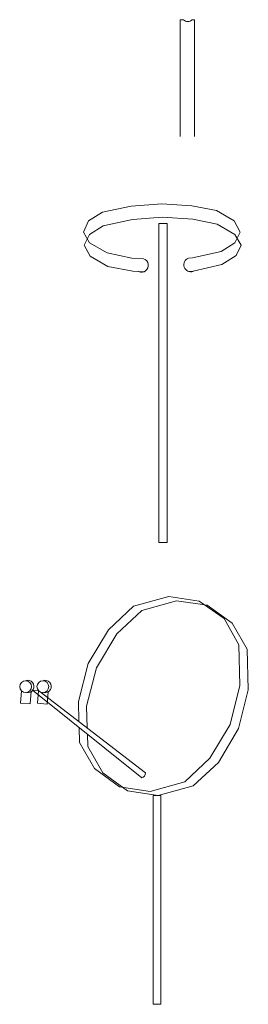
# Model space of a CAD drawing. Header units: millimetres. Extents: x 262469 to 275208, y -32539 to 9411.
# Tile 385 of 428: x 269202 to 269277, y -12564 to -12238. Entities that reach past the tile are written whole.
import ezdxf

# ---------------------------------------------------------------- set-up
doc = ezdxf.new("R2010")
doc.units = ezdxf.units.MM
doc.header["$LTSCALE"] = 100
doc.layers.get('0').update_dxf_attribs({"color": 8})
doc.layers.add('$ IE_TELETECHNIKA', color=5, linetype='Continuous', lineweight=30)

# ---------------------------------------------------------------- blocks, each defined once
blk = doc.blocks.new('5_997')
at = {"color": 7, "linetype": 'Continuous', "lineweight": 0}
for p, q in [((-489.04, 648.68), (-489.04, 694.54)), ((-489.04, 694.54), (-487.82, 694.54)), ((-487.82, 694.54), (-487.82, 648.68)), ((-487.82, 648.68), (-489.04, 648.68))]:
    blk.add_line(p, q, dxfattribs=at)
blk = doc.blocks.new('5_39585')
blk.add_blockref('5_997', (0, 0))
blk = doc.blocks.new('5_999')
at = {"color": 7, "linetype": 'Continuous', "lineweight": 0}
for p, q in [((-489.04, 648.68), (-489.04, 694.54)), ((-489.04, 694.54), (-487.82, 694.54)), ((-487.82, 694.54), (-487.82, 648.68)), ((-487.82, 648.68), (-489.04, 648.68))]:
    blk.add_line(p, q, dxfattribs=at)
blk = doc.blocks.new('5_39586')
blk.add_blockref('5_999', (0, 0))
blk = doc.blocks.new('5_1001')
at = {"color": 7, "linetype": 'Continuous', "lineweight": 0}
for p, q in [((-499.74, 691.42), (-498.87, 689.82)), ((-498.87, 689.82), (-496.35, 688.33)), ((-496.35, 688.33), (-492.77, 687.65)), ((-492.77, 687.65), (-491.22, 687.56))]:
    blk.add_line(p, q, dxfattribs=at)
blk = doc.blocks.new('5_39587')
blk.add_blockref('5_1001', (0, 0))
blk = doc.blocks.new('5_1003')
at = {"color": 7, "linetype": 'Continuous', "lineweight": 0}
for p, q in [((-492.81, 695.08), (-497, 694.2)), ((-488.5, 695.42), (-492.81, 695.08)), ((-484.16, 695.15), (-488.5, 695.42)), ((-480.66, 694.43), (-484.16, 695.15)), ((-497, 694.2), (-498.98, 692.94)), ((-478.1, 692.94), (-480.66, 694.43)), ((-498.98, 692.94), (-499.74, 691.42)), ((-477.23, 691.42), (-478.1, 692.94)), ((-477.95, 689.9), (-477.23, 691.42)), ((-479.97, 688.64), (-477.95, 689.9)), ((-484.77, 687.64), (-484.09, 687.69)), ((-484.09, 687.69), (-479.97, 688.64))]:
    blk.add_line(p, q, dxfattribs=at)
blk = doc.blocks.new('5_39588')
blk.add_blockref('5_1003', (0, 0))
blk = doc.blocks.new('5_1005')
at = {"color": 7, "linetype": 'Continuous', "lineweight": 0}
for p, q in [((-499.86, 693.29), (-498.98, 691.76)), ((-498.98, 691.76), (-496.43, 690.28)), ((-496.43, 690.28), (-492.92, 689.55)), ((-492.92, 689.55), (-491.22, 689.45))]:
    blk.add_line(p, q, dxfattribs=at)
blk = doc.blocks.new('5_39589')
blk.add_blockref('5_1005', (0, 0))
blk = doc.blocks.new('5_1007')
at = {"color": 7, "linetype": 'Continuous', "lineweight": 0}
for p, q in [((-493, 697.02), (-497.11, 696.14)), ((-488.62, 697.36), (-493, 697.02)), ((-484.28, 697.06), (-488.62, 697.36)), ((-480.77, 696.37), (-484.28, 697.06)), ((-478.22, 694.89), (-480.77, 696.37)), ((-499.1, 694.89), (-499.86, 693.29)), ((-497.11, 696.14), (-499.1, 694.89)), ((-477.34, 693.29), (-478.22, 694.89)), ((-478.1, 691.76), (-477.34, 693.29)), ((-484.2, 689.59), (-480.09, 690.5)), ((-480.09, 690.5), (-478.1, 691.76)), ((-484.77, 689.55), (-484.2, 689.59))]:
    blk.add_line(p, q, dxfattribs=at)
blk = doc.blocks.new('5_39590')
blk.add_blockref('5_1007', (0, 0))

msp = doc.modelspace()

# ---------------------------------------------------------------- linework, layer by layer
at = {"layer": '$ IE_TELETECHNIKA', "color": 7, "linetype": 'Continuous', "lineweight": 0}
for p, q in [((269254.53, -12276.69), (269254.53, -12238.07)), ((269254.53, -12276.69), (269254.53, -12238.07)), ((269255.58, -12238.07), (269254.53, -12238.07)), ((269259.26, -12238.07), (269258.39, -12238.07)), ((269259.26, -12238.07), (269259.26, -12276.69)), ((269259.26, -12238.07), (269259.26, -12276.69)), ((269250.69, -12428.69), (269239.1, -12431.88)), ((269250.69, -12428.69), (269239.1, -12431.88)), ((269253.3, -12430.14), (269241.8, -12433.33)), ((269253.3, -12430.14), (269241.8, -12433.33)), ((269260.73, -12430.24), (269250.69, -12428.69)), ((269260.73, -12430.24), (269250.69, -12428.69)), ((269263.44, -12431.59), (269253.3, -12430.14)), ((269263.44, -12431.59), (269253.3, -12430.14)), ((269268.95, -12436.04), (269260.73, -12430.24)), ((269268.95, -12436.04), (269260.73, -12430.24)), ((269271.65, -12437.48), (269263.44, -12431.59)), ((269271.65, -12437.48), (269263.44, -12431.59)), ((269239.1, -12431.88), (269230.79, -12439.71)), ((269239.1, -12431.88), (269230.79, -12439.71)), ((269241.8, -12433.33), (269233.59, -12441.06)), ((269241.8, -12433.33), (269233.59, -12441.06)), ((269273.87, -12444.73), (269268.95, -12436.04)), ((269273.87, -12444.73), (269268.95, -12436.04)), ((269276.58, -12446.08), (269271.65, -12437.48)), ((269276.58, -12446.08), (269271.65, -12437.48)), ((269230.79, -12439.71), (269224.12, -12450.82)), ((269230.79, -12439.71), (269224.12, -12450.82)), ((269233.59, -12441.06), (269226.92, -12452.26)), ((269233.59, -12441.06), (269226.92, -12452.26)), ((269274.16, -12458.16), (269273.87, -12444.73)), ((269274.16, -12458.16), (269273.87, -12444.73)), ((269276.96, -12459.61), (269276.58, -12446.08)), ((269276.96, -12459.61), (269276.58, -12446.08)), ((269224.12, -12450.82), (269220.94, -12463.47)), ((269224.12, -12450.82), (269220.94, -12463.47)), ((269226.92, -12452.26), (269223.54, -12464.92)), ((269226.92, -12452.26), (269223.54, -12464.92)), ((269202.11, -12459.87), (269201.76, -12463.97)), ((269204.95, -12464.24), (269205.29, -12460.17)), ((269241.82, -12488.64), (269205.79, -12459.72)), ((269207.8, -12459.91), (269205.79, -12459.72)), ((269207.77, -12459.88), (269207.43, -12463.98)), ((269243.06, -12487.04), (269208.28, -12460.19)), ((269210.61, -12464.25), (269210.95, -12460.18)), ((269270.97, -12471), (269274.16, -12458.16)), ((269270.97, -12471), (269274.16, -12458.16)), ((269273.78, -12472.36), (269276.96, -12459.61)), ((269273.78, -12472.36), (269276.96, -12459.61)), ((269201.76, -12463.97), (269204.95, -12464.24)), ((269207.43, -12463.98), (269210.61, -12464.25)), ((269220.94, -12463.47), (269221.08, -12470.07)), ((269220.94, -12463.47), (269221.08, -12470.07)), ((269223.54, -12464.92), (269223.8, -12472.18)), ((269223.54, -12464.92), (269223.8, -12472.18)), ((269221.12, -12472.03), (269221.23, -12476.99)), ((269221.12, -12472.03), (269221.23, -12476.99)), ((269264.31, -12482.11), (269270.97, -12471)), ((269264.31, -12482.11), (269270.97, -12471)), ((269267.11, -12483.56), (269273.78, -12472.36)), ((269267.11, -12483.56), (269273.78, -12472.36)), ((269221.23, -12476.99), (269226.25, -12485.59)), ((269221.23, -12476.99), (269226.25, -12485.59)), ((269223.88, -12474.25), (269224.03, -12478.35)), ((269223.88, -12474.25), (269224.03, -12478.35)), ((269224.03, -12478.35), (269228.95, -12487.04)), ((269224.03, -12478.35), (269228.95, -12487.04)), ((269256, -12489.94), (269264.31, -12482.11)), ((269256, -12489.94), (269264.31, -12482.11)), ((269258.8, -12491.29), (269267.11, -12483.56)), ((269258.8, -12491.29), (269267.11, -12483.56)), ((269226.25, -12485.59), (269234.46, -12491.58)), ((269226.25, -12485.59), (269234.46, -12491.58)), ((269228.95, -12487.04), (269237.07, -12492.93)), ((269228.95, -12487.04), (269237.07, -12492.93)), ((269244.6, -12493.13), (269256, -12489.94)), ((269244.6, -12493.13), (269256, -12489.94)), ((269234.46, -12491.58), (269244.6, -12493.13)), ((269234.46, -12491.58), (269244.6, -12493.13)), ((269237.07, -12492.93), (269247.21, -12494.48)), ((269237.07, -12492.93), (269247.21, -12494.48)), ((269247.21, -12494.48), (269258.8, -12491.29)), ((269247.21, -12494.48), (269258.8, -12491.29))]:
    msp.add_line(p, q, dxfattribs=at)
at = {"layer": '$ IE_TELETECHNIKA', "color": 0, "linetype": 'Continuous', "lineweight": 0, "ltscale": 16}
msp.add_lwpolyline([(269245.56, -12563.51), (269248.06, -12563.51), (269248.06, -12494.51), (269245.56, -12494.51)], close=True, dxfattribs=at)
at = {"layer": '$ IE_TELETECHNIKA', "color": 7, "linetype": 'Continuous', "lineweight": 0}
for centre in [(269203.48, -12458.51), (269209.16, -12458.51)]:
    msp.add_circle(centre, 1.95, dxfattribs=at)
for centre, radius, start, end in [((269256.98, -12236.76), 1.92, 223.0427, 316.9573), ((269241.7, -12319.26), 2.28, 245.6504, 71.7834), ((269258.03, -12319.05), 2.33, 109.7824, 289.7824), ((269204.21, -12458.45), 2.03, 258.727, 111.2713), ((269209.89, -12458.45), 2.03, 258.727, 111.2713), ((269241.38, -12487.03), 1.67, 285.0174, 359.6379)]:
    msp.add_arc(centre, radius, start, end, dxfattribs=at)

# ---------------------------------------------------------------- block references
at = {"layer": '$ IE_TELETECHNIKA', "xscale": 2.299999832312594, "yscale": 2.299999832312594, "zscale": 2.299999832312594}
for name in ['5_39590', '5_39588', '5_39585', '5_39586', '5_39589', '5_39587']:
    msp.add_blockref(name, (270372.21, -13902.82), dxfattribs=at)

doc.saveas('drawing.dxf')
